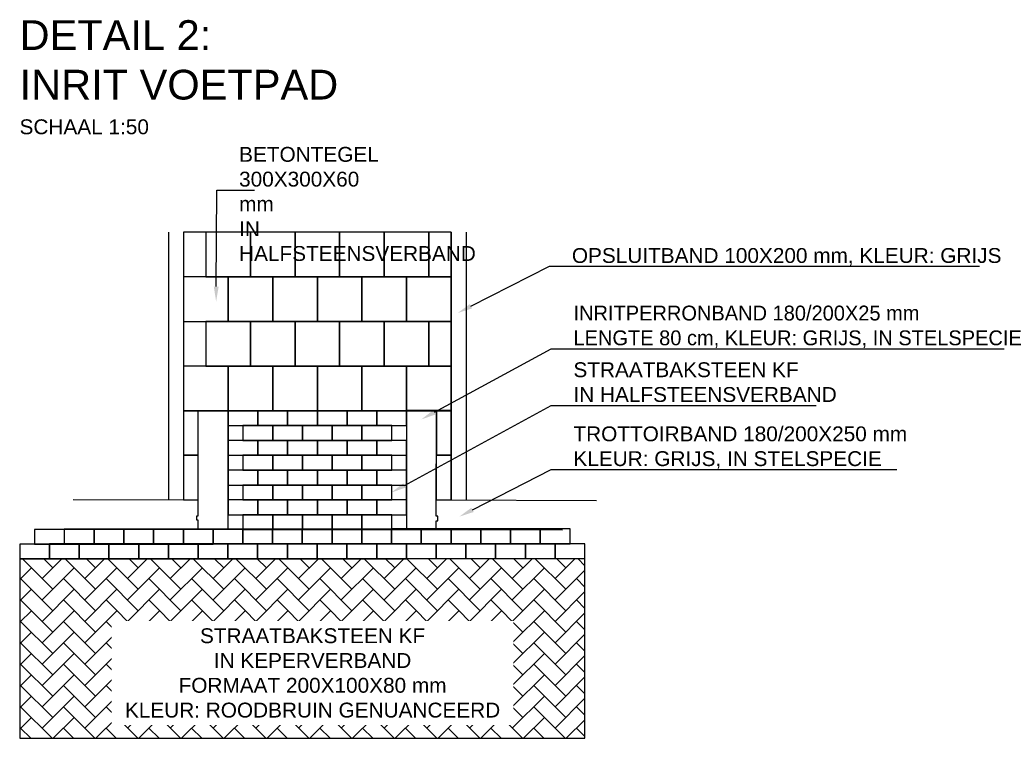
# Model space of a CAD drawing. Header units: metres. Extents: x 252743 to 254903, y 592696 to 593766.
# Tile 259 of 271: x 254635.07 to 254641.69, y 593467.9 to 593472.73. Entities that reach past the tile are written whole.
import ezdxf
from ezdxf import colors
from ezdxf.entities.mleader import LeaderData, LeaderLine
from ezdxf.math import Vec2, Vec3

# ---------------------------------------------------------------- set-up
doc = ezdxf.new("R2010")
doc.units = ezdxf.units.M
doc.linetypes.add('ACAD_ISO11W100', pattern=[33, 12, -3, 12, -3, 0, -3])
doc.linetypes.add('DASHED', pattern=[19.05, 12.7, -6.35])
for name, color, linetype in [('N-WB-ARC-BETONTEGEL 30X30', 8, 'Continuous'), ('N-WB-ARC-KLINKER DF', 24, 'Continuous'), ('N-WB-BAND OPSLUITBAND 10x20', 7, 'DASHED'), ('N-WB-BAND TROTTOIRBAND 18 20', 7, 'ACAD_ISO11W100'), ('N-WB-KANTVERHARDING', 2, 'Continuous'), ('N-WB-PROFIEL-TEKST 50', 7, 'Continuous')]:
    doc.layers.add(name, color=color, linetype=linetype)
doc.layers.add('N-WE-VH-KANTOPSLUITING_VERLOOPBAND-S', color=2, linetype='Continuous', lineweight=25)
doc.styles.add('N_STANDAARD HOLLEMA', font='arial.ttf', dxfattribs={"height": 2})
doc.styles.add('N_STANDARD 50', font='arial.ttf', dxfattribs={"height": 0.1})

msp = doc.modelspace()

# ---------------------------------------------------------------- hatches: boundary and pattern name
at = {"layer": 'N-WB-ARC-KLINKER DF'}
h = msp.add_hatch(dxfattribs=at)
h.set_pattern_fill('AR-HBONE', color=256, scale=0.001, style=0)
h.set_pattern_definition([(45, (-646.59503, -46.93166), (0, 0.143684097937), [0.3048, -0.1016]), (135, (-646.52319, -46.85982), (1e-17, 0.143684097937), [0.3048, -0.1016])])
h.paths.add_polyline_path([(254635.0675, 593469.1041), (254635.0675, 593467.8977), (254638.8669, 593467.8977), (254638.8669, 593469.1068)])

# ---------------------------------------------------------------- linework, layer by layer
at = {"layer": 'N-WB-ARC-BETONTEGEL 30X30'}
for points in [[(254636.1683, 593471.301), (254636.1683, 593469.5014), (254636.2677, 593469.5014), (254636.2677, 593470.1014), (254637.8683, 593470.1017), (254637.866, 593469.501), (254637.9683, 593469.502), (254637.9683, 593471.301)], [(254636.3183, 593471.301), (254636.3183, 593471.001), (254636.6183, 593471.001), (254636.6183, 593471.301)], [(254636.6183, 593471.301), (254636.6183, 593471.001), (254636.9183, 593471.001), (254636.9183, 593471.301)], [(254636.9183, 593471.301), (254636.9183, 593471.001), (254637.2183, 593471.001), (254637.2183, 593471.301)], [(254637.2183, 593471.301), (254637.2183, 593471.001), (254637.5183, 593471.001), (254637.5183, 593471.301)], [(254637.5183, 593471.301), (254637.5183, 593471.001), (254637.8183, 593471.001), (254637.8183, 593471.301)], [(254637.8183, 593471.301), (254637.8183, 593471.001), (254637.9683, 593471.001), (254637.9683, 593471.301)], [(254636.1683, 593471.001), (254636.1683, 593470.701), (254636.4683, 593470.701), (254636.4683, 593471.001)], [(254636.4683, 593471.001), (254636.4683, 593470.701), (254636.7683, 593470.701), (254636.7683, 593471.001)], [(254636.7683, 593471.001), (254636.7683, 593470.701), (254637.0683, 593470.701), (254637.0683, 593471.001)], [(254637.0683, 593471.001), (254637.0683, 593470.701), (254637.3683, 593470.701), (254637.3683, 593471.001)], [(254637.3683, 593471.001), (254637.3683, 593470.701), (254637.6683, 593470.701), (254637.6683, 593471.001)], [(254637.6683, 593471.001), (254637.6683, 593470.701), (254637.9683, 593470.701), (254637.9683, 593471.001)], [(254636.3183, 593470.701), (254636.3183, 593470.401), (254636.6183, 593470.401), (254636.6183, 593470.701)], [(254636.6183, 593470.701), (254636.6183, 593470.401), (254636.9183, 593470.401), (254636.9183, 593470.701)], [(254636.9183, 593470.701), (254636.9183, 593470.401), (254637.2183, 593470.401), (254637.2183, 593470.701)], [(254637.2183, 593470.701), (254637.2183, 593470.401), (254637.5183, 593470.401), (254637.5183, 593470.701)], [(254637.5183, 593470.701), (254637.5183, 593470.401), (254637.8183, 593470.401), (254637.8183, 593470.701)], [(254636.1683, 593470.4014), (254636.1683, 593470.1014), (254636.4683, 593470.1014), (254636.4683, 593470.4014)], [(254636.4683, 593470.4014), (254636.4683, 593470.1014), (254636.7683, 593470.1014), (254636.7683, 593470.4014)], [(254636.7683, 593470.4014), (254636.7683, 593470.1014), (254637.0683, 593470.1014), (254637.0683, 593470.4014)], [(254637.0683, 593470.4014), (254637.0683, 593470.1014), (254637.3683, 593470.1014), (254637.3683, 593470.4014)], [(254637.3683, 593470.4014), (254637.3683, 593470.1014), (254637.6683, 593470.1014), (254637.6683, 593470.4014)], [(254637.6683, 593470.4014), (254637.6683, 593470.1014), (254637.9683, 593470.1014), (254637.9683, 593470.4014)], [(254635.0675, 593469.1041), (254635.0675, 593467.8977), (254638.8669, 593467.8977), (254638.8669, 593469.1068)]]:
    msp.add_lwpolyline(points, close=True, dxfattribs=at)
for points in [[(254637.9683, 593470.701), (254637.8183, 593470.701), (254637.8183, 593470.401), (254637.9683, 593470.401)], [(254636.468, 593469.8014), (254636.4683, 593469.8014), (254636.4683, 593470.1014), (254636.1683, 593470.1014), (254636.1683, 593469.8014), (254636.268, 593469.8014)], [(254637.868, 593469.8017), (254637.9683, 593469.8017), (254637.9683, 593470.1017), (254637.6683, 593470.1017), (254637.6683, 593469.8017), (254637.6684, 593469.8017)], [(254636.268, 593469.8014), (254636.1683, 593469.8014), (254636.1683, 593469.5014), (254636.2677, 593469.5014)], [(254636.4677, 593469.5014), (254636.4683, 593469.5014), (254636.4683, 593469.8014), (254636.468, 593469.8014)], [(254636.4683, 593469.501), (254636.4683, 593469.801)], [(254636.4688, 593469.8004), (254636.4683, 593469.8004), (254636.4683, 593469.5004), (254636.4685, 593469.5004)], [(254637.6682, 593469.4997), (254637.6683, 593469.4997), (254637.6683, 593469.7997)], [(254637.6684, 593469.802), (254637.6683, 593469.802), (254637.6683, 593469.502)], [(254637.6684, 593469.801), (254637.6683, 593469.801), (254637.6683, 593469.501)], [(254637.8677, 593469.502), (254637.9683, 593469.502), (254637.9683, 593469.802), (254637.868, 593469.802)], [(254637.8682, 593469.501), (254637.9683, 593469.501), (254637.9683, 593469.801), (254637.8684, 593469.801)]]:
    msp.add_lwpolyline(points, dxfattribs=at)
at = {"layer": 'N-WB-ARC-KLINKER DF'}
for points in [[(254636.4683, 593470.1014), (254636.4683, 593470.0014), (254636.6683, 593470.0014), (254636.6683, 593470.1014)], [(254636.6683, 593470.1014), (254636.6683, 593470.0014), (254636.8683, 593470.0014), (254636.8683, 593470.1014)], [(254636.8683, 593470.1014), (254636.8683, 593470.0014), (254637.0683, 593470.0014), (254637.0683, 593470.1014)], [(254637.0683, 593470.1014), (254637.0683, 593470.0014), (254637.2683, 593470.0014), (254637.2683, 593470.1014)], [(254637.2683, 593470.1014), (254637.2683, 593470.0014), (254637.4683, 593470.0014), (254637.4683, 593470.1014)], [(254637.4683, 593470.1014), (254637.4683, 593470.0014), (254637.6683, 593470.0014), (254637.6683, 593470.1014)], [(254636.5683, 593470.0014), (254636.5683, 593469.9014), (254636.7683, 593469.9014), (254636.7683, 593470.0014)], [(254636.7683, 593470.0014), (254636.7683, 593469.9014), (254636.9683, 593469.9014), (254636.9683, 593470.0014)], [(254636.9683, 593470.0014), (254636.9683, 593469.9014), (254637.1683, 593469.9014), (254637.1683, 593470.0014)], [(254637.1683, 593470.0014), (254637.1683, 593469.9014), (254637.3683, 593469.9014), (254637.3683, 593470.0014)], [(254637.3683, 593470.0014), (254637.3683, 593469.9014), (254637.5683, 593469.9014), (254637.5683, 593470.0014)], [(254636.4683, 593469.9014), (254636.4683, 593469.8014), (254636.6683, 593469.8014), (254636.6683, 593469.9014)], [(254636.6683, 593469.9014), (254636.6683, 593469.8014), (254636.8683, 593469.8014), (254636.8683, 593469.9014)], [(254636.8683, 593469.9014), (254636.8683, 593469.8014), (254637.0683, 593469.8014), (254637.0683, 593469.9014)], [(254637.0683, 593469.9014), (254637.0683, 593469.8014), (254637.2683, 593469.8014), (254637.2683, 593469.9014)], [(254637.2683, 593469.9014), (254637.2683, 593469.8014), (254637.4683, 593469.8014), (254637.4683, 593469.9014)], [(254637.4683, 593469.9014), (254637.4683, 593469.8014), (254637.6683, 593469.8014), (254637.6683, 593469.9014)], [(254636.5683, 593469.8014), (254636.5683, 593469.7014), (254636.7683, 593469.7014), (254636.7683, 593469.8014)], [(254636.7683, 593469.8014), (254636.7683, 593469.7014), (254636.9683, 593469.7014), (254636.9683, 593469.8014)], [(254636.9683, 593469.8014), (254636.9683, 593469.7014), (254637.1683, 593469.7014), (254637.1683, 593469.8014)], [(254637.1683, 593469.8014), (254637.1683, 593469.7014), (254637.3683, 593469.7014), (254637.3683, 593469.8014)], [(254637.3683, 593469.8014), (254637.3683, 593469.7014), (254637.5683, 593469.7014), (254637.5683, 593469.8014)], [(254636.4683, 593469.7014), (254636.4683, 593469.6014), (254636.6683, 593469.6014), (254636.6683, 593469.7014)], [(254636.6683, 593469.7014), (254636.6683, 593469.6014), (254636.8683, 593469.6014), (254636.8683, 593469.7014)], [(254636.8683, 593469.7014), (254636.8683, 593469.6014), (254637.0683, 593469.6014), (254637.0683, 593469.7014)], [(254637.0683, 593469.7014), (254637.0683, 593469.6014), (254637.2683, 593469.6014), (254637.2683, 593469.7014)], [(254637.2683, 593469.7014), (254637.2683, 593469.6014), (254637.4683, 593469.6014), (254637.4683, 593469.7014)], [(254637.4683, 593469.7014), (254637.4683, 593469.6014), (254637.6683, 593469.6014), (254637.6683, 593469.7014)], [(254636.5683, 593469.6014), (254636.5683, 593469.5014), (254636.7683, 593469.5014), (254636.7683, 593469.6014)], [(254636.7683, 593469.6014), (254636.7683, 593469.5014), (254636.9683, 593469.5014), (254636.9683, 593469.6014)], [(254636.9683, 593469.6014), (254636.9683, 593469.5014), (254637.1683, 593469.5014), (254637.1683, 593469.6014)], [(254637.1683, 593469.6014), (254637.1683, 593469.5014), (254637.3683, 593469.5014), (254637.3683, 593469.6014)], [(254637.3683, 593469.6014), (254637.3683, 593469.5014), (254637.5683, 593469.5014), (254637.5683, 593469.6014)], [(254636.4683, 593469.5014), (254636.4683, 593469.4014), (254636.6683, 593469.4014), (254636.6683, 593469.5014)], [(254636.6683, 593469.5014), (254636.6683, 593469.4014), (254636.8683, 593469.4014), (254636.8683, 593469.5014)], [(254636.8683, 593469.5014), (254636.8683, 593469.4014), (254637.0683, 593469.4014), (254637.0683, 593469.5014)], [(254637.0683, 593469.5014), (254637.0683, 593469.4014), (254637.2683, 593469.4014), (254637.2683, 593469.5014)], [(254637.2683, 593469.5014), (254637.2683, 593469.4014), (254637.4683, 593469.4014), (254637.4683, 593469.5014)], [(254637.4683, 593469.5014), (254637.4683, 593469.4014), (254637.6683, 593469.4014), (254637.6683, 593469.5014)], [(254636.5683, 593469.4014), (254636.5683, 593469.3014), (254636.7683, 593469.3014), (254636.7683, 593469.4014)], [(254636.7683, 593469.4014), (254636.7683, 593469.3014), (254636.9683, 593469.3014), (254636.9683, 593469.4014)], [(254636.9683, 593469.4014), (254636.9683, 593469.3014), (254637.1683, 593469.3014), (254637.1683, 593469.4014)], [(254637.1683, 593469.4014), (254637.1683, 593469.3014), (254637.3683, 593469.3014), (254637.3683, 593469.4014)], [(254637.3683, 593469.4014), (254637.3683, 593469.3014), (254637.5683, 593469.3014), (254637.5683, 593469.4014)], [(254635.1677, 593469.303), (254635.1677, 593469.203), (254635.3677, 593469.203), (254635.3677, 593469.303)], [(254635.3675, 593469.3038), (254635.3675, 593469.2038), (254635.5675, 593469.2038), (254635.5675, 593469.3038)], [(254635.5675, 593469.3038), (254635.5675, 593469.2038), (254635.7675, 593469.2038), (254635.7675, 593469.3038)], [(254635.7675, 593469.3038), (254635.7675, 593469.2038), (254635.9675, 593469.2038), (254635.9675, 593469.3038)], [(254635.9675, 593469.3038), (254635.9675, 593469.2038), (254636.1675, 593469.2038), (254636.1675, 593469.3038)], [(254636.1675, 593469.3038), (254636.1675, 593469.2038), (254636.3675, 593469.2038), (254636.3675, 593469.3038)], [(254636.3673, 593469.3047), (254636.3673, 593469.2047), (254636.5673, 593469.2047), (254636.5673, 593469.3047)], [(254636.5673, 593469.3047), (254636.5673, 593469.2047), (254636.7673, 593469.2047), (254636.7673, 593469.3047)], [(254636.7673, 593469.3047), (254636.7673, 593469.2047), (254636.9673, 593469.2047), (254636.9673, 593469.3047)], [(254636.9673, 593469.3047), (254636.9673, 593469.2047), (254637.1673, 593469.2047), (254637.1673, 593469.3047)], [(254637.1673, 593469.3047), (254637.1673, 593469.2047), (254637.3673, 593469.2047), (254637.3673, 593469.3047)], [(254637.3673, 593469.3047), (254637.3673, 593469.2047), (254637.5673, 593469.2047), (254637.5673, 593469.3047)], [(254637.5671, 593469.3057), (254637.5671, 593469.2057), (254637.7671, 593469.2057), (254637.7671, 593469.3057)], [(254637.7671, 593469.3057), (254637.7671, 593469.2057), (254637.9671, 593469.2057), (254637.9671, 593469.3057)], [(254637.9671, 593469.3057), (254637.9671, 593469.2057), (254638.1671, 593469.2057), (254638.1671, 593469.3057)], [(254638.1671, 593469.3057), (254638.1671, 593469.2057), (254638.3671, 593469.2057), (254638.3671, 593469.3057)], [(254638.3671, 593469.3057), (254638.3671, 593469.2057), (254638.5671, 593469.2057), (254638.5671, 593469.3057)], [(254638.5671, 593469.3057), (254638.5671, 593469.2057), (254638.7671, 593469.2057), (254638.7671, 593469.3057)], [(254635.0675, 593469.2041), (254635.0675, 593469.1041), (254635.2675, 593469.1041), (254635.2675, 593469.2041)], [(254635.2673, 593469.2049), (254635.2673, 593469.1049), (254635.4673, 593469.1049), (254635.4673, 593469.2049)], [(254635.4673, 593469.2049), (254635.4673, 593469.1049), (254635.6673, 593469.1049), (254635.6673, 593469.2049)], [(254635.6673, 593469.2049), (254635.6673, 593469.1049), (254635.8673, 593469.1049), (254635.8673, 593469.2049)], [(254635.8673, 593469.2049), (254635.8673, 593469.1049), (254636.0673, 593469.1049), (254636.0673, 593469.2049)], [(254636.0673, 593469.2049), (254636.0673, 593469.1049), (254636.2673, 593469.1049), (254636.2673, 593469.2049)], [(254636.2673, 593469.2049), (254636.2673, 593469.1049), (254636.4673, 593469.1049), (254636.4673, 593469.2049)], [(254636.4671, 593469.2058), (254636.4671, 593469.1058), (254636.6671, 593469.1058), (254636.6671, 593469.2058)], [(254636.6671, 593469.2058), (254636.6671, 593469.1058), (254636.8671, 593469.1058), (254636.8671, 593469.2058)], [(254636.8671, 593469.2058), (254636.8671, 593469.1058), (254637.0671, 593469.1058), (254637.0671, 593469.2058)], [(254637.0671, 593469.2058), (254637.0671, 593469.1058), (254637.2671, 593469.1058), (254637.2671, 593469.2058)], [(254637.2671, 593469.2058), (254637.2671, 593469.1058), (254637.4671, 593469.1058), (254637.4671, 593469.2058)], [(254637.4671, 593469.2058), (254637.4671, 593469.1058), (254637.6671, 593469.1058), (254637.6671, 593469.2058)], [(254637.6669, 593469.2068), (254637.6669, 593469.1068), (254637.8669, 593469.1068), (254637.8669, 593469.2068)], [(254637.8669, 593469.2068), (254637.8669, 593469.1068), (254638.0669, 593469.1068), (254638.0669, 593469.2068)], [(254638.0669, 593469.2068), (254638.0669, 593469.1068), (254638.2669, 593469.1068), (254638.2669, 593469.2068)], [(254638.2669, 593469.2068), (254638.2669, 593469.1068), (254638.4669, 593469.1068), (254638.4669, 593469.2068)], [(254638.4669, 593469.2068), (254638.4669, 593469.1068), (254638.6669, 593469.1068), (254638.6669, 593469.2068)], [(254638.6669, 593469.2068), (254638.6669, 593469.1068), (254638.8669, 593469.1068), (254638.8669, 593469.2068)]]:
    msp.add_lwpolyline(points, close=True, dxfattribs=at)
for points in [[(254636.7683, 593469.8004), (254636.7683, 593469.801)], [(254636.7683, 593469.801), (254636.7683, 593469.8004)], [(254637.0683, 593469.8004), (254637.0683, 593469.801)], [(254637.0683, 593469.801), (254637.0683, 593469.8004)], [(254637.3683, 593469.7997), (254637.3683, 593469.8004)], [(254637.3683, 593469.8004), (254637.3683, 593469.7997)], [(254636.7683, 593469.5004), (254636.7683, 593469.501)], [(254637.0683, 593469.501), (254637.0683, 593469.5004)], [(254637.3683, 593469.5004), (254637.3683, 593469.4997)]]:
    msp.add_lwpolyline(points, dxfattribs=at)
at = {"layer": 'N-WB-BAND OPSLUITBAND 10x20', "ltscale": 0.4}
for p, q in [((254636.0683, 593471.3017), (254636.0683, 593469.501)), ((254638.0683, 593471.3017), (254638.0683, 593469.501))]:
    msp.add_line(p, q, dxfattribs=at)
at = {"layer": 'N-WB-BAND TROTTOIRBAND 18 20', "ltscale": 0.2}
for p, q in [((254635.427, 593469.5039), (254636.1683, 593469.501)), ((254637.8677, 593469.501), (254638.9452, 593469.4969))]:
    msp.add_line(p, q, dxfattribs=at)
at = {"layer": 'N-WB-KANTVERHARDING'}
for p, q in [((254636.1683, 593471.3017), (254636.1683, 593469.501)), ((254637.9683, 593471.3017), (254637.9683, 593469.501)), ((254635.2361, 593469.305), (254638.7167, 593469.301))]:
    msp.add_line(p, q, dxfattribs=at)
at = {"layer": 'N-WE-VH-KANTOPSLUITING_VERLOOPBAND-S', "flags": 128}
for points in [[(254636.2676, 593469.3939), (254636.2683, 593470.1016), (254636.4683, 593470.1014), (254636.4675, 593469.3037), (254636.2675, 593469.3039), (254636.2676, 593469.3639), (254636.2576, 593469.3639), (254636.2576, 593469.3939)], [(254637.8676, 593469.3912), (254637.8683, 593470.1012), (254637.6683, 593470.1014), (254637.6676, 593469.3014), (254637.8676, 593469.3012), (254637.8676, 593469.3612), (254637.8776, 593469.3611), (254637.8776, 593469.3911)]]:
    msp.add_lwpolyline(points, close=True, dxfattribs=at)

# ---------------------------------------------------------------- texts
at = {"layer": 'N-WB-PROFIEL-TEKST 50', "insert": (254635.0666, 593472.7275), "char_height": 0.1, "width": 3.136611, "attachment_point": 1, "style": 'N_STANDARD 50'}
msp.add_mtext('{\\H2x;DETAIL 2: \\PINRIT VOETPAD\\P}SCHAAL 1:50', dxfattribs=at)

# ---------------------------------------------------------------- leaders
at = {"layer": 'N-WB-PROFIEL-TEKST 50'}
ml = msp.add_multileader_mtext('Standard', dxfattribs=at)
ml.set_content('BETONTEGEL 300X300X60 mm\\PIN HALFSTEENSVERBAND', color=256, style='N_STANDAARD HOLLEMA')
ml.set_leader_properties()
ml.build(insert=Vec2(0, 0))
ml.multileader.update_dxf_attribs({"text_left_attachment_type": 5, "text_right_attachment_type": 8, "dogleg_length": 1, "arrow_head_size": 0.1, "scale": 0.05})
ctx = ml.context
ctx.base_point, ctx.scale, ctx.char_height, ctx.arrow_head_size, ctx.landing_gap_size, ctx.plane_origin = Vec3(254636.4423, 593471.5852), 0.05, 0.1, 0.1, 0.1, Vec3(254639.0671, 593472.5244)
ctx.left_attachment, ctx.right_attachment = 5, 8
notes = []
notes.append((ctx, [(0, (1, 1, 0), (254636.3923, 593471.5852), (1, 0), 0.05, [(0, [(254636.388, 593470.8361)], 0, [])])]))
ctx.mtext.insert, ctx.mtext.width, ctx.mtext.flow_direction = Vec3(254636.5423, 593471.8753), 2.070947, 5
ml = msp.add_multileader_mtext('Standard', dxfattribs=at)
ml.set_content('OPSLUITBAND 100X200 mm, KLEUR: GRIJS', color=256, style='N_STANDAARD HOLLEMA')
ml.set_leader_properties()
ml.build(insert=Vec2(0, 0))
ml.multileader.update_dxf_attribs({"text_left_attachment_type": 5, "text_right_attachment_type": 8, "dogleg_length": 1, "arrow_head_size": 0.1, "scale": 0.05})
ctx = ml.context
ctx.base_point, ctx.scale, ctx.char_height, ctx.arrow_head_size, ctx.landing_gap_size, ctx.plane_origin = Vec3(254638.6791, 593471.0732), 0.05, 0.1, 0.1, 0.1, Vec3(254640.691, 593472.5041)
ctx.left_attachment, ctx.right_attachment = 5, 8
notes.append((ctx, [(0, (1, 1, 0), (254638.6291, 593471.0732), (1, 0), 0.05, [(0, [(254638.0118, 593470.7583)], 0, [])])]))
ctx.mtext.insert, ctx.mtext.flow_direction = Vec3(254638.7791, 593471.195), 5
ml = msp.add_multileader_mtext('Standard', dxfattribs=at)
ml.set_content('INRITPERRONBAND 180/200X25 mm\\PLENGTE 80 cm, KLEUR: GRIJS, IN STELSPECIE', color=256, style='N_STANDAARD HOLLEMA')
ml.set_leader_properties()
ml.build(insert=Vec2(0, 0))
ml.multileader.update_dxf_attribs({"text_left_attachment_type": 5, "text_right_attachment_type": 8, "dogleg_length": 1, "arrow_head_size": 0.1, "scale": 0.05})
ctx = ml.context
ctx.base_point, ctx.scale, ctx.char_height, ctx.arrow_head_size, ctx.landing_gap_size, ctx.plane_origin = Vec3(254638.6897, 593470.5177), 0.05, 0.1, 0.1, 0.1, Vec3(254640.7016, 593471.6655)
ctx.left_attachment, ctx.right_attachment = 5, 8
notes.append((ctx, [(0, (1, 1, 0), (254638.6397, 593470.5177), (1, 0), 0.05, [(0, [(254637.7673, 593470.0424)], 0, [])])]))
ctx.mtext.insert, ctx.mtext.flow_direction = Vec3(254638.7897, 593470.8079), 5
ml = msp.add_multileader_mtext('Standard', dxfattribs=at)
ml.set_content('STRAATBAKSTEEN KF\\PIN HALFSTEENSVERBAND', color=256, style='N_STANDAARD HOLLEMA')
ml.set_leader_properties()
ml.build(insert=Vec2(0, 0))
ml.multileader.update_dxf_attribs({"text_left_attachment_type": 5, "text_right_attachment_type": 8, "dogleg_length": 1, "arrow_head_size": 0.1, "scale": 0.05})
ctx = ml.context
ctx.base_point, ctx.scale, ctx.char_height, ctx.arrow_head_size, ctx.landing_gap_size, ctx.plane_origin = Vec3(254638.6897, 593470.1366), 0.05, 0.1, 0.1, 0.1, Vec3(254640.7016, 593471.4855)
ctx.left_attachment, ctx.right_attachment = 5, 8
notes.append((ctx, [(0, (1, 1, 0), (254638.6397, 593470.1366), (1, 0), 0.05, [(0, [(254637.5658, 593469.5508)], 0, [])])]))
ctx.mtext.insert, ctx.mtext.flow_direction = Vec3(254638.7897, 593470.4267), 5
ml = msp.add_multileader_mtext('Standard', dxfattribs=at)
ml.set_content('TROTTOIRBAND 180/200X250 mm\\PKLEUR: GRIJS, IN STELSPECIE', color=256, style='N_STANDAARD HOLLEMA')
ml.set_leader_properties()
ml.build(insert=Vec2(0, 0))
ml.multileader.update_dxf_attribs({"text_left_attachment_type": 5, "text_right_attachment_type": 8, "dogleg_length": 1, "arrow_head_size": 0.1, "scale": 0.05})
ctx = ml.context
ctx.base_point, ctx.scale, ctx.char_height, ctx.arrow_head_size, ctx.landing_gap_size, ctx.plane_origin = Vec3(254638.6897, 593469.7053), 0.05, 0.1, 0.1, 0.1, Vec3(254640.7016, 593471.0769)
ctx.left_attachment, ctx.right_attachment = 5, 8
notes.append((ctx, [(0, (1, 1, 0), (254638.6397, 593469.7053), (1, 0), 0.05, [(0, [(254638.0224, 593469.3886)], 0, [])])]))
ctx.mtext.insert, ctx.mtext.flow_direction = Vec3(254638.7897, 593469.9955), 5
for ctx, leaders in notes:
    for number, flags, end, landing, length, lines in leaders:
        leader = LeaderData()
        leader.index, (leader.has_last_leader_line, leader.has_dogleg_vector, leader.attachment_direction) = number, flags
        leader.last_leader_point, leader.dogleg_vector, leader.dogleg_length = Vec3(end), Vec3(landing), length
        for number, points, colour, breaks in lines:
            line = LeaderLine()
            line.index, line.vertices, line.color, line.breaks = number, Vec3.list(points), colors.encode_raw_color(colour), breaks
            leader.lines.append(line)
        ctx.leaders.append(leader)

# ---------------------------------------------------------------- next in the draw order: texts
at = {"layer": 'N-WB-PROFIEL-TEKST 50', "insert": (254637.0362, 593468.0362), "char_height": 0.1, "width": 2.599851, "attachment_point": 8, "style": 'N_STANDARD 50', "bg_fill": 3, "box_fill_scale": 1.5, "bg_fill_color": 256, "bg_fill_transparency": 0}
msp.add_mtext('\\pxqc;STRAATBAKSTEEN KF \\PIN KEPERVERBAND\\PFORMAAT 200X100X80 mm\\PKLEUR: ROODBRUIN GENUANCEERD', dxfattribs=at)

doc.saveas('drawing.dxf')
